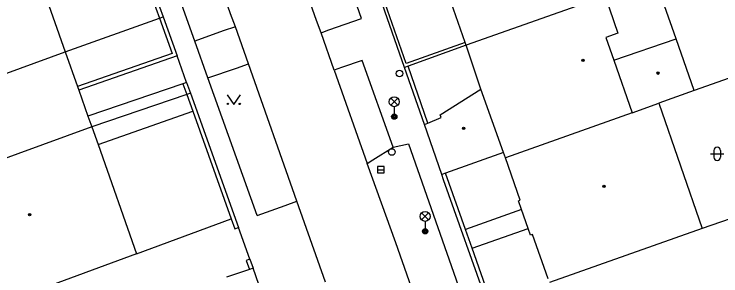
# Model space of a CAD drawing. Extents: x -596229 to -595156, y -1161237 to -1159376.
# Drawn here: x -595873.7 to -595820.2, y -1160853.2 to -1160833.4 of the extents above; entities that cross this region are included whole.
import ezdxf

# ---------------------------------------------------------------- set-up
doc = ezdxf.new("R2010")
doc.units = 0
for name, color, linetype in [('DOP - rozhrani ploch obecne', 7, 'Continuous'), ('Level 27', 7, 'Continuous'), ('Level 28', 7, 'Continuous'), ('Level 33', 7, 'Continuous'), ('Level 36', 7, 'Continuous'), ('Level 39', 7, 'Continuous'), ('Specificka linie pasportu komunikaci', 7, 'Continuous'), ('TM - budovy zdene_ betonove - VP', 7, 'Continuous'), ('TM - chodniky - VP', 7, 'Continuous'), ('TM - komunikace - VP', 7, 'Continuous'), ('TM - letecke snimky - pomocna linie', 7, 'Continuous'), ('TM - plot drateny_ kovovy - VP', 7, 'Continuous'), ('TM - podezdivka plotu - VP', 7, 'Continuous'), ('TM - rozhrani ploch obecne - VP', 7, 'Continuous'), ('TM - vjezd na pozemek', 7, 'Continuous')]:
    doc.layers.add(name, color=color, linetype=linetype)

msp = doc.modelspace()

# ---------------------------------------------------------------- linework, layer by layer
at = {"layer": 'DOP - rozhrani ploch obecne'}
for points in [[(-595823.63, -1160835.24), (-595825.24, -1160830.65)], [(-595819.62, -1160838.22), (-595822.27, -1160839.17)], [(-595855.91, -1160852.71), (-595857.63, -1160853.31)], [(-595855.63, -1160852.61), (-595855.91, -1160852.71)]]:
    msp.add_lwpolyline(points, dxfattribs=at)
at = {"layer": 'Level 27'}
msp.add_line((-595846.21, -1160845.16), (-595845.71, -1160845.16), dxfattribs=at)
msp.add_lwpolyline([(-595846.21, -1160845.41), (-595845.71, -1160845.41), (-595845.71, -1160844.91), (-595846.21, -1160844.91)], close=True, dxfattribs=at)
at = {"layer": 'Level 28'}
for centre in [(-595844.56, -1160837.88), (-595845.14, -1160843.82)]:
    msp.add_circle(centre, 0.25, dxfattribs=at)
at = {"layer": 'Level 33'}
for p, q in [((-595845.215, -1160840.28), (-595844.685, -1160839.75)), ((-595845.215, -1160839.75), (-595844.685, -1160840.28)), ((-595844.95, -1160840.39), (-595844.95, -1160841.14)), ((-595842.875, -1160848.96), (-595842.345, -1160848.43)), ((-595842.875, -1160848.43), (-595842.345, -1160848.96)), ((-595842.61, -1160849.07), (-595842.61, -1160849.82))]:
    msp.add_line(p, q, dxfattribs=at)
for centre, radius in [((-595844.95, -1160840.015), 0.375), ((-595844.95, -1160841.14), 0.2), ((-595844.95, -1160841.14), 0.145), ((-595844.95, -1160841.14), 0.0876), ((-595842.61, -1160848.695), 0.375), ((-595842.61, -1160849.82), 0.2), ((-595842.61, -1160849.82), 0.145), ((-595842.61, -1160849.82), 0.0876)]:
    msp.add_circle(centre, radius, dxfattribs=at)
at = {"layer": 'Level 36'}
for p, q in [((-595820.766, -1160843.706), (-595820.766, -1160844.206)), ((-595820.266, -1160843.706), (-595820.266, -1160844.206)), ((-595821.016, -1160843.956), (-595820.016, -1160843.956))]:
    msp.add_line(p, q, dxfattribs=at)
msp.add_lwpolyline([(-595857.59, -1160839.48), (-595857.09, -1160840.23), (-595856.59, -1160839.48)], dxfattribs=at)
for centre in [(-595857.54, -1160840.18), (-595856.641, -1160840.18)]:
    msp.add_circle(centre, 0.05, dxfattribs=at)
for centre, start, end in [((-595820.516, -1160843.706), 0, 180), ((-595820.516, -1160844.206), 180, 0)]:
    msp.add_arc(centre, 0.25, start, end, dxfattribs=at)
at = {"layer": 'Level 39'}
for centre, radius in [((-595830.67, -1160836.88), 0.09), ((-595830.67, -1160836.88), 0.0398), ((-595824.99, -1160837.85), 0.09), ((-595824.99, -1160837.85), 0.0398), ((-595839.7, -1160842.03), 0.09), ((-595839.7, -1160842.03), 0.0398), ((-595829.09, -1160846.43), 0.09), ((-595829.09, -1160846.43), 0.0398), ((-595872.54, -1160848.57), 0.09), ((-595872.54, -1160848.57), 0.0398)]:
    msp.add_circle(centre, radius, dxfattribs=at)
at = {"layer": 'Specificka linie pasportu komunikaci'}
for points in [[(-595850.48, -1160834.79), (-595849.89, -1160834.58), (-595847.42, -1160833.72), (-595849.22, -1160828.6), (-595852.05, -1160820.57), (-595852.51, -1160819.34)], [(-595850.48, -1160834.79), (-595850.82, -1160833.87), (-595855.24, -1160821.35), (-595855.58, -1160820.4)], [(-595849.49, -1160837.62), (-595850.48, -1160834.79)], [(-595845.03, -1160843.46), (-595847.37, -1160836.88), (-595848.93, -1160837.42), (-595849.49, -1160837.62)], [(-595849.49, -1160837.62), (-595847.01, -1160844.7)], [(-595845.03, -1160843.46), (-595843.86, -1160843.2), (-595839.42, -1160855.87)], [(-595847.01, -1160844.7), (-595846.57, -1160844.42), (-595845.03, -1160843.46)], [(-595842.64, -1160856.96), (-595844.83, -1160850.7), (-595847.01, -1160844.7)]]:
    msp.add_lwpolyline(points, dxfattribs=at)
at = {"layer": 'TM - budovy zdene_ betonove - VP'}
for points in [[(-595839.58, -1160835.54), (-595842.41, -1160827.42)], [(-595872.49, -1160828.68), (-595869.84, -1160836.23)], [(-595829, -1160831.99), (-595839.51, -1160835.74)], [(-595829, -1160831.99), (-595828.03, -1160834.81)], [(-595828.03, -1160834.81), (-595828.93, -1160835.14)], [(-595828.93, -1160835.14), (-595828.34, -1160836.86)], [(-595839.51, -1160835.74), (-595839.58, -1160835.54)], [(-595838.4, -1160839.06), (-595839.51, -1160835.74)], [(-595828.34, -1160836.86), (-595823.63, -1160835.24)], [(-595822.27, -1160839.17), (-595823.63, -1160835.24)], [(-595882.63, -1160840.91), (-595869.84, -1160836.23)], [(-595869.84, -1160836.23), (-595868.91, -1160838.87)], [(-595828.34, -1160836.86), (-595826.96, -1160840.85)], [(-595868.91, -1160838.87), (-595868.81, -1160839.15)], [(-595868.81, -1160839.15), (-595868.12, -1160841.11)], [(-595841.47, -1160841), (-595838.4, -1160839.06)], [(-595836.68, -1160843.86), (-595838.4, -1160839.06)], [(-595822.27, -1160839.17), (-595824.92, -1160840.12)], [(-595826.96, -1160840.85), (-595824.92, -1160840.12)], [(-595824.92, -1160840.12), (-595821.65, -1160849.62)], [(-595841.41, -1160841.22), (-595841.47, -1160841)], [(-595826.96, -1160840.85), (-595836.54, -1160844.27)], [(-595868.12, -1160841.11), (-595867.84, -1160841.91)], [(-595842.67, -1160841.74), (-595842.4, -1160841.63)], [(-595842.4, -1160841.63), (-595841.41, -1160841.22)], [(-595867.84, -1160841.91), (-595880.63, -1160846.59)], [(-595867.84, -1160841.91), (-595867.36, -1160843.26)], [(-595841.35, -1160845.53), (-595842.67, -1160841.74)], [(-595867.36, -1160843.26), (-595864.46, -1160851.53)], [(-595836.68, -1160843.86), (-595841.07, -1160845.43)], [(-595836.54, -1160844.27), (-595836.68, -1160843.86)], [(-595835.41, -1160847.47), (-595836.54, -1160844.27)], [(-595841.07, -1160845.43), (-595841.35, -1160845.53)], [(-595835.56, -1160847.52), (-595835.41, -1160847.47)], [(-595835.33, -1160848.18), (-595835.56, -1160847.52)], [(-595834.82, -1160849.6), (-595835.33, -1160848.18)], [(-595819.53, -1160848.87), (-595821.65, -1160849.62)], [(-595834.64, -1160850.12), (-595834.82, -1160849.6)], [(-595821.65, -1160849.62), (-595833.21, -1160853.71)], [(-595834.5, -1160850.06), (-595834.64, -1160850.12)], [(-595833.31, -1160853.43), (-595834.5, -1160850.06)], [(-595864.46, -1160851.53), (-595872.31, -1160854.43)]]:
    msp.add_lwpolyline(points, dxfattribs=at)
at = {"layer": 'TM - chodniky - VP'}
for points in [[(-595860.03, -1160835.44), (-595862.41, -1160828.77)], [(-595859.04, -1160838.21), (-595860.03, -1160835.44)], [(-595855.32, -1160848.64), (-595859.04, -1160838.21)]]:
    msp.add_lwpolyline(points, dxfattribs=at)
at = {"layer": 'TM - komunikace - VP'}
msp.add_lwpolyline([(-595856.96, -1160834.33), (-595857.33, -1160833.35), (-595858.97, -1160828.65), (-595859.35, -1160827.68)], dxfattribs=at)
at = {"layer": 'TM - letecke snimky - pomocna linie'}
for points in [[(-595856.96, -1160834.33), (-595857.88, -1160834.65), (-595860.03, -1160835.44)], [(-595855.97, -1160837.15), (-595856.96, -1160834.33)], [(-595859.04, -1160838.21), (-595856.88, -1160837.46), (-595855.97, -1160837.15)], [(-595852.33, -1160847.55), (-595852.65, -1160846.6), (-595855.65, -1160838.07), (-595855.97, -1160837.15)], [(-595860.94, -1160838.66), (-595868.12, -1160841.11)], [(-595867.36, -1160843.26), (-595860.19, -1160840.74)], [(-595855.32, -1160848.64), (-595853.2, -1160847.87), (-595852.33, -1160847.55)], [(-595850.16, -1160853.68), (-595852.33, -1160847.55)], [(-595835.33, -1160848.18), (-595839.57, -1160849.68)], [(-595864.46, -1160851.53), (-595857.28, -1160848.88)], [(-595839.06, -1160851.1), (-595834.82, -1160849.6)]]:
    msp.add_lwpolyline(points, dxfattribs=at)
at = {"layer": 'TM - plot drateny_ kovovy - VP'}
for points in [[(-595864.09, -1160829.02), (-595864.37, -1160829.12), (-595862.7, -1160833.69)], [(-595844.04, -1160837.13), (-595846.86, -1160829.01)], [(-595862.7, -1160833.69), (-595861.75, -1160836.37), (-595868.91, -1160838.87)], [(-595839.58, -1160835.54), (-595844.04, -1160837.13)], [(-595842.4, -1160841.63), (-595843.89, -1160837.31)], [(-595860.66, -1160838.56), (-595860.94, -1160838.66)], [(-595860.94, -1160838.66), (-595860.65, -1160839.46)], [(-595860.65, -1160839.46), (-595860.19, -1160840.74)], [(-595860.19, -1160840.74), (-595857.28, -1160848.88)], [(-595839.57, -1160849.68), (-595841.07, -1160845.43)], [(-595857.28, -1160848.88), (-595857.01, -1160849.64), (-595856.73, -1160849.53)], [(-595839.06, -1160851.1), (-595839.57, -1160849.68)], [(-595837.69, -1160854.99), (-595839.06, -1160851.1)], [(-595855.87, -1160851.93), (-595856.16, -1160852.03), (-595855.91, -1160852.71)]]:
    msp.add_lwpolyline(points, dxfattribs=at)
at = {"layer": 'TM - podezdivka plotu - VP'}
for points in [[(-595864.09, -1160829.02), (-595862.42, -1160833.59)], [(-595844.17, -1160837.41), (-595847.14, -1160828.87)], [(-595862.42, -1160833.59), (-595861.37, -1160836.55)], [(-595839.51, -1160835.74), (-595843.89, -1160837.31)], [(-595861.37, -1160836.55), (-595868.81, -1160839.15)], [(-595843.89, -1160837.31), (-595844.17, -1160837.41)], [(-595842.67, -1160841.74), (-595844.17, -1160837.41)], [(-595860.66, -1160838.56), (-595860.37, -1160839.36)], [(-595860.37, -1160839.36), (-595856.73, -1160849.53)], [(-595841.21, -1160845.94), (-595841.35, -1160845.53)], [(-595837.87, -1160855.37), (-595841.21, -1160845.94)], [(-595855.87, -1160851.93), (-595855.63, -1160852.61)]]:
    msp.add_lwpolyline(points, dxfattribs=at)
at = {"layer": 'TM - rozhrani ploch obecne - VP'}
for points in [[(-595862.7, -1160833.69), (-595862.42, -1160833.59)], [(-595869.84, -1160836.23), (-595862.7, -1160833.69)], [(-595860.65, -1160839.46), (-595867.84, -1160841.91)], [(-595860.37, -1160839.36), (-595860.65, -1160839.46)]]:
    msp.add_lwpolyline(points, dxfattribs=at)
at = {"layer": 'TM - vjezd na pozemek'}
for points in [[(-595860.66, -1160838.56), (-595861.37, -1160836.55)], [(-595855.87, -1160851.93), (-595856.73, -1160849.53)], [(-595854.76, -1160855.1), (-595855.63, -1160852.61)]]:
    msp.add_lwpolyline(points, dxfattribs=at)

doc.saveas('drawing.dxf')
